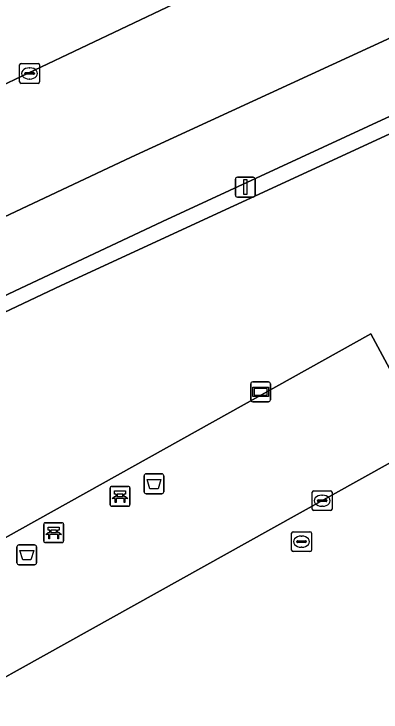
# Model space of a CAD drawing. Extents: x 156412 to 157779, y 382335 to 383768.
# Drawn here: x 157550.68 to 157569.2, y 382960.07 to 382995.22 of the extents above; entities that cross this region are included whole.
import ezdxf

# ---------------------------------------------------------------- set-up
doc = ezdxf.new("R2010")
doc.units = 0
for name, color, linetype in [('IMGEO_Afvalbak', 7, 'Continuous'), ('IMGEO_Bank', 7, 'Continuous'), ('IMGEO_Berm_groen', 7, 'Continuous'), ('IMGEO_Berm_onverhard', 7, 'Continuous'), ('IMGEO_Fietspad_gesloten', 7, 'Continuous'), ('IMGEO_Groenvoorziening', 7, 'Continuous'), ('IMGEO_Hek', 7, 'Continuous'), ('IMGEO_Kolk', 7, 'Continuous'), ('IMGEO_Lichtmast', 7, 'Continuous'), ('IMGEO_Reclamebord', 7, 'Continuous'), ('IMGEO_Rijbaan_lokaal_gesloten', 7, 'Continuous'), ('IMGEO_Rijbaan_regionaal_gesloten', 7, 'Continuous'), ('IMGEO_Rioolput', 7, 'Continuous'), ('IMGEO_Voetpad_open', 7, 'Continuous')]:
    doc.layers.add(name, color=color, linetype=linetype)

msp = doc.modelspace()

# ---------------------------------------------------------------- linework, layer by layer
at = {"layer": 'IMGEO_Afvalbak'}
for p, q in [((157557.253, 382971.162), (157557.253, 382971.962)), ((157557.253, 382971.962), (157557.253, 382971.162)), ((157557.353, 382972.062), (157558.143, 382972.062)), ((157558.143, 382972.062), (157557.353, 382972.062)), ((157558.243, 382971.962), (157558.243, 382971.162)), ((157558.243, 382971.162), (157558.243, 382971.962)), ((157558.143, 382971.062), (157557.353, 382971.062)), ((157557.353, 382971.062), (157558.143, 382971.062)), ((157550.833, 382967.583), (157550.833, 382968.383)), ((157550.833, 382968.383), (157550.833, 382967.583)), ((157550.933, 382968.483), (157551.723, 382968.483)), ((157551.723, 382968.483), (157550.933, 382968.483)), ((157551.823, 382968.383), (157551.823, 382967.583)), ((157551.823, 382967.583), (157551.823, 382968.383)), ((157551.723, 382967.483), (157550.933, 382967.483)), ((157550.933, 382967.483), (157551.723, 382967.483))]:
    msp.add_line(p, q, dxfattribs=at)
for points in [[(157557.396, 382971.776), (157558.1, 382971.776), (157557.951, 382971.306), (157557.545, 382971.306), (157557.396, 382971.776)], [(157550.976, 382968.197), (157551.68, 382968.197), (157551.531, 382967.727), (157551.125, 382967.727), (157550.976, 382968.197)]]:
    msp.add_lwpolyline(points, dxfattribs=at)
for centre, start, end in [((157557.353, 382971.962), 90, 180), ((157557.353, 382971.962), 90, 180), ((157558.143, 382971.962), 0, 90), ((157558.143, 382971.962), 360, 90), ((157557.353, 382971.162), 180, 270), ((157557.353, 382971.162), 180, 270), ((157558.143, 382971.162), 270, 0), ((157558.143, 382971.162), 270, 0), ((157550.933, 382968.383), 90, 180), ((157550.933, 382968.383), 90, 180), ((157551.723, 382968.383), 0, 90), ((157551.723, 382968.383), 360, 90), ((157550.933, 382967.583), 180, 270), ((157550.933, 382967.583), 180, 270), ((157551.723, 382967.583), 270, 0), ((157551.723, 382967.583), 270, 0)]:
    msp.add_arc(centre, 0.1, start, end, dxfattribs=at)
at = {"layer": 'IMGEO_Bank'}
for p, q in [((157555.612, 382971.427), (157556.453, 382971.427)), ((157556.453, 382971.427), (157555.612, 382971.427)), ((157555.537, 382970.502), (157555.537, 382971.343)), ((157555.537, 382971.343), (157555.537, 382970.502)), ((157555.846, 382970.933), (157555.846, 382971.039)), ((157555.89, 382971.039), (157555.89, 382970.933)), ((157556.178, 382971.045), (157555.896, 382971.045)), ((157556.184, 382970.933), (157556.184, 382971.039)), ((157556.228, 382971.039), (157556.228, 382970.933)), ((157556.537, 382971.352), (157556.537, 382970.511)), ((157556.537, 382970.511), (157556.537, 382971.352)), ((157556.234, 382970.825), (157555.841, 382970.825)), ((157555.896, 382970.927), (157556.178, 382970.927)), ((157556.462, 382970.427), (157555.621, 382970.427)), ((157555.621, 382970.427), (157556.462, 382970.427)), ((157552.188, 382968.676), (157552.188, 382969.517)), ((157552.188, 382969.517), (157552.188, 382968.676)), ((157552.263, 382969.601), (157553.104, 382969.601)), ((157553.104, 382969.601), (157552.263, 382969.601)), ((157553.188, 382969.526), (157553.188, 382968.685)), ((157553.188, 382968.685), (157553.188, 382969.526)), ((157552.885, 382968.999), (157552.492, 382968.999)), ((157552.497, 382969.107), (157552.497, 382969.213)), ((157552.541, 382969.213), (157552.541, 382969.107)), ((157552.829, 382969.219), (157552.547, 382969.219)), ((157552.547, 382969.101), (157552.829, 382969.101)), ((157552.835, 382969.107), (157552.835, 382969.213)), ((157552.879, 382969.213), (157552.879, 382969.107)), ((157553.113, 382968.601), (157552.272, 382968.601)), ((157552.272, 382968.601), (157553.113, 382968.601))]:
    msp.add_line(p, q, dxfattribs=at)
for points in [[(157555.84, 382971.045), (157555.754, 382971.045), (157555.754, 382971.206), (157556.317, 382971.206), (157556.317, 382971.045), (157556.234, 382971.045)], [(157555.784, 382970.825), (157555.642, 382970.825), (157555.754, 382970.927), (157555.84, 382970.927)], [(157555.834, 382970.818), (157555.834, 382970.611), (157555.791, 382970.611), (157555.791, 382970.818)], [(157556.234, 382970.927), (157556.317, 382970.927), (157556.429, 382970.825), (157556.29, 382970.825)], [(157556.284, 382970.818), (157556.284, 382970.611), (157556.24, 382970.611), (157556.24, 382970.818)], [(157552.491, 382969.219), (157552.405, 382969.219), (157552.405, 382969.38), (157552.968, 382969.38), (157552.968, 382969.219), (157552.885, 382969.219)], [(157552.435, 382968.999), (157552.293, 382968.999), (157552.405, 382969.101), (157552.491, 382969.101)], [(157552.485, 382968.992), (157552.485, 382968.785), (157552.442, 382968.785), (157552.442, 382968.992)], [(157552.885, 382969.101), (157552.968, 382969.101), (157553.08, 382968.999), (157552.941, 382968.999)], [(157552.935, 382968.992), (157552.935, 382968.785), (157552.891, 382968.785), (157552.891, 382968.992)]]:
    msp.add_lwpolyline(points, dxfattribs=at)
for centre, radius, start, end in [((157555.615, 382971.349), 0.0779, 92.4484, 184.2845), ((157555.615, 382971.349), 0.0779, 92.4484, 184.2845), ((157556.459, 382971.349), 0.0779, 2.4484, 94.2845), ((157556.459, 382971.349), 0.0779, 2.4484, 94.2845), ((157555.839, 382971.038), 0.00671, 2.8957, 87.1043), ((157555.896, 382971.038), 0.00671, 92.8957, 177.1043), ((157556.178, 382971.038), 0.00671, 2.8957, 87.1043), ((157556.235, 382971.038), 0.00671, 92.8957, 177.1043), ((157555.784, 382970.818), 0.00671, 2.8957, 87.1043), ((157555.841, 382970.818), 0.00671, 92.8957, 177.1043), ((157555.839, 382970.934), 0.00671, 272.8957, 357.1043), ((157555.896, 382970.934), 0.00671, 182.8957, 267.1043), ((157556.178, 382970.934), 0.00671, 272.8957, 357.1043), ((157556.235, 382970.934), 0.00671, 182.8957, 267.1043), ((157556.233, 382970.818), 0.00671, 2.8957, 87.1043), ((157556.29, 382970.818), 0.00671, 92.8957, 177.1043), ((157555.615, 382970.505), 0.0779, 182.4484, 274.2845), ((157555.615, 382970.505), 0.0779, 182.4484, 274.2845), ((157556.459, 382970.505), 0.0779, 272.4484, 4.2845), ((157556.459, 382970.505), 0.0779, 272.4484, 4.2845), ((157552.266, 382969.523), 0.0779, 92.4484, 184.2845), ((157552.266, 382969.523), 0.0779, 92.4484, 184.2845), ((157553.11, 382969.523), 0.0779, 2.4484, 94.2845), ((157553.11, 382969.523), 0.0779, 2.4484, 94.2845), ((157552.435, 382968.992), 0.00671, 2.8957, 87.1043), ((157552.492, 382968.992), 0.00671, 92.8957, 177.1043), ((157552.49, 382969.212), 0.00671, 2.8957, 87.1043), ((157552.49, 382969.108), 0.00671, 272.8957, 357.1043), ((157552.547, 382969.212), 0.00671, 92.8957, 177.1043), ((157552.547, 382969.108), 0.00671, 182.8957, 267.1043), ((157552.829, 382969.212), 0.00671, 2.8957, 87.1043), ((157552.829, 382969.108), 0.00671, 272.8957, 357.1043), ((157552.886, 382969.212), 0.00671, 92.8957, 177.1043), ((157552.886, 382969.108), 0.00671, 182.8957, 267.1043), ((157552.884, 382968.992), 0.00671, 2.8957, 87.1043), ((157552.941, 382968.992), 0.00671, 92.8957, 177.1043), ((157552.266, 382968.679), 0.0779, 182.4484, 274.2845), ((157552.266, 382968.679), 0.0779, 182.4484, 274.2845), ((157553.11, 382968.679), 0.0779, 272.4484, 4.2845), ((157553.11, 382968.679), 0.0779, 272.4484, 4.2845)]:
    msp.add_arc(centre, radius, start, end, dxfattribs=at)
at = {"layer": 'IMGEO_Berm_groen'}
for points in [[(157586.676, 383009.012), (157569.772, 383000.948), (157567.618, 383000), (157558.736, 382995.716), (157523.662, 382979.102), (157518.959, 382976.769), (157512.486, 382973.47)], [(157513.925, 382967.491), (157522.078, 382971.661), (157530.389, 382975.685), (157556.594, 382988.014), (157569.71, 382994.039)]]:
    msp.add_lwpolyline(points, dxfattribs=at)
at = {"layer": 'IMGEO_Berm_onverhard'}
for points in [[(157578.967, 382993.479), (157609.014, 383007.542), (157608.907, 383008.315), (157608.01, 383007.889), (157606.697, 383007.209), (157603.299, 383005.632), (157596.088, 383002.285), (157585.67, 382997.469), (157576.634, 382993.293), (157558.173, 382984.759), (157535.477, 382974.115), (157522.483, 382967.795)], [(157521.857, 382966.644), (157535.389, 382973.187), (157553.063, 382981.547), (157578.967, 382993.479)]]:
    msp.add_lwpolyline(points, dxfattribs=at)
at = {"layer": 'IMGEO_Fietspad_gesloten'}
msp.add_lwpolyline([(157522.483, 382967.795), (157535.477, 382974.115), (157558.173, 382984.759), (157576.634, 382993.293), (157575.231, 382996.466), (157569.71, 382994.039), (157556.594, 382988.014), (157530.389, 382975.685), (157522.078, 382971.661), (157513.925, 382967.491)], dxfattribs=at)
at = {"layer": 'IMGEO_Groenvoorziening'}
for points in [[(157568.69, 382979.116), (157570.823, 382975.154), (157610.443, 382997.232), (157610.372, 382997.757), (157609.014, 383007.542), (157578.967, 382993.479), (157553.063, 382981.547), (157535.389, 382973.187), (157521.857, 382966.644)], [(157514.572, 382957.979), (157523.011, 382962.321), (157535.66, 382968.633), (157539.044, 382962.609), (157568.69, 382979.116)]]:
    msp.add_lwpolyline(points, dxfattribs=at)
at = {"layer": 'IMGEO_Hek'}
msp.add_lwpolyline([(157610.372, 382997.757), (157609.014, 383007.542), (157578.967, 382993.479), (157553.063, 382981.547), (157535.389, 382973.187), (157521.857, 382966.644)], dxfattribs=at)
at = {"layer": 'IMGEO_Kolk'}
for p, q in [((157550.973, 382991.795), (157550.973, 382992.647)), ((157551.048, 382992.721), (157551.9, 382992.721)), ((157551.461, 382992.501), (157551.486, 382992.501)), ((157551.974, 382992.647), (157551.974, 382991.795)), ((157551.232, 382992.215), (157551.232, 382992.227)), ((157551.67, 382992.178), (157551.272, 382992.178)), ((157551.275, 382992.264), (157551.673, 382992.264)), ((157551.716, 382992.227), (157551.716, 382992.215)), ((157551.484, 382991.941), (157551.459, 382991.941)), ((157551.9, 382991.721), (157551.048, 382991.721)), ((157565.728, 382970.282), (157565.728, 382971.134)), ((157565.803, 382971.208), (157566.655, 382971.208)), ((157566.729, 382971.134), (157566.729, 382970.282)), ((157565.987, 382970.702), (157565.987, 382970.714)), ((157566.03, 382970.751), (157566.428, 382970.751)), ((157566.216, 382970.988), (157566.241, 382970.988)), ((157566.471, 382970.714), (157566.471, 382970.702)), ((157566.425, 382970.665), (157566.027, 382970.665)), ((157566.239, 382970.428), (157566.214, 382970.428)), ((157566.655, 382970.208), (157565.803, 382970.208))]:
    msp.add_line(p, q, dxfattribs=at)
for points in [[(157550.973, 382991.795), (157550.973, 382992.647)], [(157551.048, 382992.721), (157551.9, 382992.721)], [(157551.974, 382992.647), (157551.974, 382991.795)], [(157551.9, 382991.721), (157551.048, 382991.721)], [(157565.728, 382970.282), (157565.728, 382971.134)], [(157565.803, 382971.208), (157566.655, 382971.208)], [(157566.729, 382971.134), (157566.729, 382970.282)], [(157566.655, 382970.208), (157565.803, 382970.208)]]:
    msp.add_lwpolyline(points, dxfattribs=at)
for centre, radius, start, end in [((157551.05, 382992.645), 0.0765, 91.552, 178.448), ((157551.05, 382992.645), 0.0765, 91.552, 178.448), ((157551.898, 382992.645), 0.0765, 1.552, 88.448), ((157551.898, 382992.645), 0.0765, 1.552, 88.448), ((157551.272, 382992.224), 0.0403, 85.8775, 175.7526), ((157551.269, 382992.214), 0.0366, 178.938, 274.7102), ((157551.673, 382992.221), 0.043, 264.8664, 352.4533), ((157551.677, 382992.226), 0.0386, 1.7309, 96.639), ((157551.05, 382991.797), 0.0765, 181.552, 268.448), ((157551.05, 382991.797), 0.0765, 181.552, 268.448), ((157551.898, 382991.797), 0.0765, 271.552, 358.448), ((157551.898, 382991.797), 0.0765, 271.552, 358.448), ((157565.805, 382971.132), 0.0765, 91.552, 178.448), ((157565.805, 382971.132), 0.0765, 91.552, 178.448), ((157566.653, 382971.132), 0.0765, 1.552, 88.448), ((157566.653, 382971.132), 0.0765, 1.552, 88.448), ((157566.027, 382970.711), 0.0403, 85.8775, 175.7526), ((157566.024, 382970.701), 0.0366, 178.938, 274.7102), ((157566.428, 382970.708), 0.043, 264.8664, 352.4533), ((157566.432, 382970.713), 0.0386, 1.7309, 96.639), ((157565.805, 382970.284), 0.0765, 181.552, 268.448), ((157565.805, 382970.284), 0.0765, 181.552, 268.448), ((157566.653, 382970.284), 0.0765, 271.552, 358.448), ((157566.653, 382970.284), 0.0765, 271.552, 358.448)]:
    msp.add_arc(centre, radius, start, end, dxfattribs=at)
for centre, major_axis, ratio, start_param, end_param in [((157551.46, 382992.221), (-0.387, 0.002), 0.722429, 4.712389, 7.853982), ((157551.485, 382992.221), (-0.39, 0.002), 0.717154, 1.570796, 4.712389), ((157566.215, 382970.708), (-0.387, 0.002), 0.722429, 4.712389, 7.853982), ((157566.24, 382970.708), (-0.39, 0.002), 0.717154, 1.570796, 4.712389)]:
    msp.add_ellipse(centre, major_axis=major_axis, ratio=ratio, start_param=start_param, end_param=end_param, dxfattribs=at)
at = {"layer": 'IMGEO_Lichtmast'}
for p, q in [((157561.853, 382986.098), (157561.853, 382986.898)), ((157561.853, 382986.898), (157561.853, 382986.098)), ((157561.953, 382986.998), (157562.743, 382986.998)), ((157562.743, 382986.998), (157561.953, 382986.998)), ((157562.843, 382986.898), (157562.843, 382986.098)), ((157562.843, 382986.098), (157562.843, 382986.898)), ((157562.743, 382985.998), (157561.953, 382985.998)), ((157561.953, 382985.998), (157562.743, 382985.998))]:
    msp.add_line(p, q, dxfattribs=at)
msp.add_lwpolyline([(157562.273, 382986.873), (157562.423, 382986.873), (157562.423, 382986.123), (157562.273, 382986.123), (157562.273, 382986.873)], dxfattribs=at)
for centre, start, end in [((157561.953, 382986.898), 90, 180), ((157561.953, 382986.898), 90, 180), ((157562.743, 382986.898), 0, 90), ((157562.743, 382986.898), 360, 90), ((157561.953, 382986.098), 180, 270), ((157561.953, 382986.098), 180, 270), ((157562.743, 382986.098), 270, 0), ((157562.743, 382986.098), 270, 0)]:
    msp.add_arc(centre, 0.1, start, end, dxfattribs=at)
at = {"layer": 'IMGEO_Reclamebord'}
for p, q in [((157562.727, 382976.69), (157563.517, 382976.69)), ((157563.517, 382976.69), (157562.727, 382976.69)), ((157562.627, 382975.79), (157562.627, 382976.59)), ((157562.627, 382976.59), (157562.627, 382975.79)), ((157563.617, 382976.59), (157563.617, 382975.79)), ((157563.617, 382975.79), (157563.617, 382976.59)), ((157563.517, 382975.69), (157562.727, 382975.69)), ((157562.727, 382975.69), (157563.517, 382975.69))]:
    msp.add_line(p, q, dxfattribs=at)
for points in [[(157562.728, 382976.422), (157563.516, 382976.422), (157563.516, 382975.958), (157562.728, 382975.958), (157562.728, 382976.422)], [(157562.793, 382976.357), (157562.793, 382976.023), (157563.451, 382976.023), (157563.451, 382976.357), (157562.793, 382976.357)]]:
    msp.add_lwpolyline(points, dxfattribs=at)
for centre, start, end in [((157562.727, 382976.59), 90, 180), ((157562.727, 382976.59), 90, 180), ((157563.517, 382976.59), 0, 90), ((157563.517, 382976.59), 360, 90), ((157562.727, 382975.79), 180, 270), ((157562.727, 382975.79), 180, 270), ((157563.517, 382975.79), 270, 0), ((157563.517, 382975.79), 270, 0)]:
    msp.add_arc(centre, 0.1, start, end, dxfattribs=at)
at = {"layer": 'IMGEO_Rijbaan_lokaal_gesloten'}
msp.add_lwpolyline([(157597.543, 382988.123), (157563.648, 382969.272), (157511.009, 382939.998), (157467.218, 382915.328)], dxfattribs=at)
at = {"layer": 'IMGEO_Rijbaan_regionaal_gesloten'}
msp.add_lwpolyline([(157512.486, 382973.47), (157518.959, 382976.769), (157523.662, 382979.102), (157558.736, 382995.716), (157567.618, 383000), (157569.772, 383000.948), (157586.676, 383009.012)], dxfattribs=at)
at = {"layer": 'IMGEO_Rioolput'}
for p, q in [((157564.688, 382968.221), (157564.688, 382969.073)), ((157564.763, 382969.147), (157565.615, 382969.147)), ((157565.176, 382968.927), (157565.201, 382968.927)), ((157565.689, 382969.073), (157565.689, 382968.221)), ((157564.947, 382968.641), (157564.947, 382968.653)), ((157565.385, 382968.604), (157564.987, 382968.604)), ((157564.99, 382968.69), (157565.388, 382968.69)), ((157565.431, 382968.653), (157565.431, 382968.641)), ((157565.199, 382968.367), (157565.174, 382968.367)), ((157565.615, 382968.147), (157564.763, 382968.147))]:
    msp.add_line(p, q, dxfattribs=at)
for points in [[(157564.688, 382968.221), (157564.688, 382969.073)], [(157564.763, 382969.147), (157565.615, 382969.147)], [(157565.689, 382969.073), (157565.689, 382968.221)], [(157565.615, 382968.147), (157564.763, 382968.147)]]:
    msp.add_lwpolyline(points, dxfattribs=at)
for centre, radius, start, end in [((157564.765, 382969.071), 0.0765, 91.552, 178.448), ((157564.765, 382969.071), 0.0765, 91.552, 178.448), ((157565.613, 382969.071), 0.0765, 1.552, 88.448), ((157565.613, 382969.071), 0.0765, 1.552, 88.448), ((157564.987, 382968.65), 0.0403, 85.8775, 175.7526), ((157564.984, 382968.64), 0.0366, 178.938, 274.7102), ((157565.388, 382968.647), 0.043, 264.8664, 352.4533), ((157565.392, 382968.652), 0.0386, 1.7309, 96.639), ((157564.765, 382968.223), 0.0765, 181.552, 268.448), ((157564.765, 382968.223), 0.0765, 181.552, 268.448), ((157565.613, 382968.223), 0.0765, 271.552, 358.448), ((157565.613, 382968.223), 0.0765, 271.552, 358.448)]:
    msp.add_arc(centre, radius, start, end, dxfattribs=at)
for centre, major_axis, ratio, start_param, end_param in [((157565.175, 382968.647), (-0.387, 0.002), 0.722429, 4.712389, 7.853982), ((157565.2, 382968.647), (-0.39, 0.002), 0.717154, 1.570796, 4.712389)]:
    msp.add_ellipse(centre, major_axis=major_axis, ratio=ratio, start_param=start_param, end_param=end_param, dxfattribs=at)
at = {"layer": 'IMGEO_Voetpad_open'}
for points in [[(157617.945, 383012.341), (157618.506, 383001.725), (157610.443, 382997.232), (157570.823, 382975.154), (157568.69, 382979.116), (157539.044, 382962.609), (157535.66, 382968.633), (157523.011, 382962.321), (157514.572, 382957.979)], [(157511.009, 382939.998), (157563.648, 382969.272), (157597.543, 382988.123), (157597.464, 382988.259), (157620.172, 383000.958), (157619.659, 383010.802)]]:
    msp.add_lwpolyline(points, dxfattribs=at)

doc.saveas('drawing.dxf')
